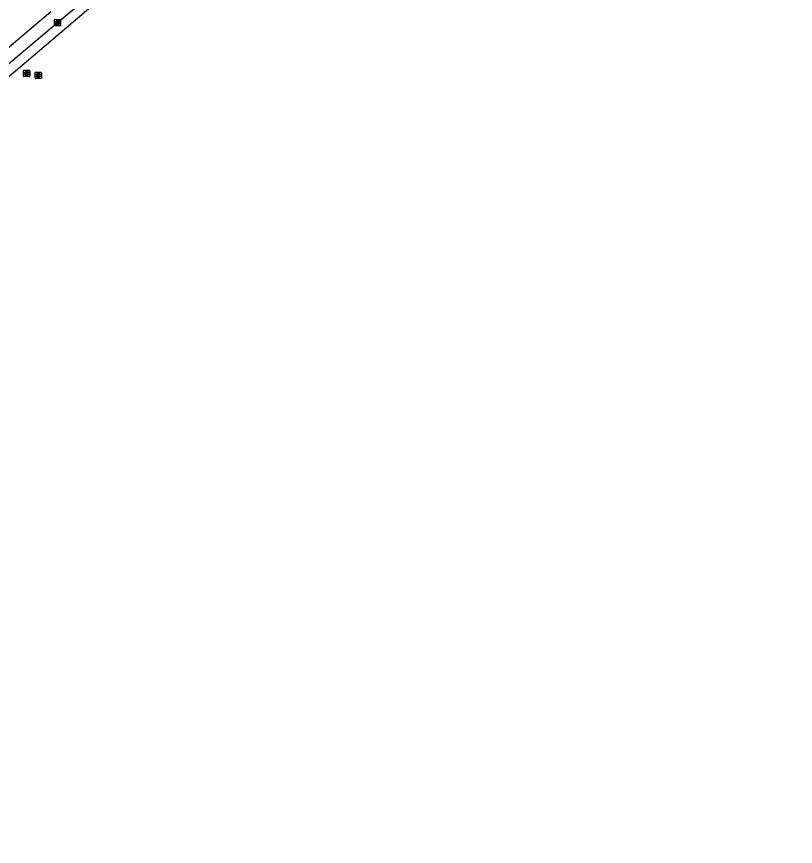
# Model space of a CAD drawing. Extents: x 161772 to 163123, y 383092 to 383917.
# Drawn here: x 162309.7 to 162435.2, y 383098.6 to 383232.3 of the extents above; entities that cross this region are included whole.
import ezdxf

# ---------------------------------------------------------------- set-up
doc = ezdxf.new("R2010")
doc.units = 0
for name, color, linetype in [('IMGEO_Kolk', 7, 'Continuous'), ('IMGEO_Rijbaan_lokaal_gesloten', 7, 'Continuous'), ('IMGEO_Rioolput', 7, 'Continuous'), ('IMGEO_Voetpad_open', 7, 'Continuous')]:
    doc.layers.add(name, color=color, linetype=linetype)

msp = doc.modelspace()

# ---------------------------------------------------------------- linework, layer by layer
at = {"layer": 'IMGEO_Kolk'}
for p, q in [((162315.76, 383230.92), (162315.76, 383231.77)), ((162315.84, 383231.84), (162316.69, 383231.84)), ((162316.25, 383231.62), (162316.28, 383231.62)), ((162316.27, 383231.06), (162316.25, 383231.06)), ((162316.76, 383231.77), (162316.76, 383230.92)), ((162316.69, 383230.84), (162315.84, 383230.84))]:
    msp.add_line(p, q, dxfattribs=at)
for points in [[(162315.76, 383230.92), (162315.76, 383231.77)], [(162315.84, 383231.84), (162316.69, 383231.84)], [(162316.08, 383231.54), (162316.21, 383231.54), (162316.21, 383231.39), (162316.34, 383231.54), (162316.5, 383231.54), (162316.36, 383231.39), (162316.51, 383231.14), (162316.36, 383231.14), (162316.27, 383231.31), (162316.21, 383231.24), (162316.21, 383231.14), (162316.08, 383231.14), (162316.08, 383231.54)], [(162316.76, 383231.77), (162316.76, 383230.92)], [(162316.69, 383230.84), (162315.84, 383230.84)]]:
    msp.add_lwpolyline(points, dxfattribs=at)
for centre, start, end in [((162315.84, 383231.77), 91.552, 178.448), ((162315.84, 383231.77), 91.552, 178.448), ((162315.84, 383230.92), 181.552, 268.448), ((162315.84, 383230.92), 181.552, 268.448), ((162316.69, 383231.77), 1.552, 88.448), ((162316.69, 383231.77), 1.552, 88.448), ((162316.69, 383230.92), 271.552, 358.448), ((162316.69, 383230.92), 271.552, 358.448)]:
    msp.add_arc(centre, 0.0765, start, end, dxfattribs=at)
for centre, major_axis, ratio, start_param, end_param in [((162316.25, 383231.34), (-0.387, 0.002), 0.722429, 4.712389, 7.853982), ((162316.27, 383231.34), (-0.39, 0.002), 0.717154, 1.570796, 4.712389)]:
    msp.add_ellipse(centre, major_axis=major_axis, ratio=ratio, start_param=start_param, end_param=end_param, dxfattribs=at)
at = {"layer": 'IMGEO_Rijbaan_lokaal_gesloten'}
for points in [[(162501.18, 383386.6), (162499.83, 383385.46), (162477.13, 383365.98), (162459.04, 383350.65), (162175.23, 383109.46), (162171.61, 383105.25), (162169.36, 383100.91), (162168.71, 383099.07), (162168.6, 383098.59)], [(162276.77, 383198.05), (162277.02, 383198.26), (162285.93, 383205.77), (162293.94, 383212.53), (162301.93, 383219.27), (162309.08, 383225.29), (162316.26, 383231.34), (162319.05, 383233.68)]]:
    msp.add_lwpolyline(points, dxfattribs=at)
at = {"layer": 'IMGEO_Rioolput'}
for p, q in [((162310.77, 383222.74), (162310.77, 383223.59)), ((162310.84, 383223.67), (162311.7, 383223.67)), ((162311.28, 383222.89), (162311.25, 383222.89)), ((162311.26, 383223.45), (162311.28, 383223.45)), ((162311.77, 383223.59), (162311.77, 383222.74)), ((162312.65, 383222.42), (162312.65, 383223.27)), ((162312.72, 383223.34), (162313.58, 383223.34)), ((162313.14, 383223.12), (162313.16, 383223.12)), ((162313.65, 383223.27), (162313.65, 383222.42)), ((162311.7, 383222.67), (162310.84, 383222.67)), ((162313.58, 383222.34), (162312.72, 383222.34)), ((162313.16, 383222.56), (162313.13, 383222.56))]:
    msp.add_line(p, q, dxfattribs=at)
for points in [[(162310.77, 383222.74), (162310.77, 383223.59)], [(162310.84, 383223.67), (162311.7, 383223.67)], [(162311.36, 383223.36), (162311.1, 383223.37), (162311.1, 383222.97)], [(162311.1, 383222.97), (162311.23, 383222.97), (162311.23, 383223.13), (162311.24, 383223.13)], [(162311.28, 383223.29), (162311.23, 383223.29), (162311.23, 383223.2)], [(162311.23, 383223.2), (162311.28, 383223.2)], [(162311.29, 383223.1), (162311.36, 383222.97), (162311.5, 383222.97), (162311.43, 383223.09)], [(162311.77, 383223.59), (162311.77, 383222.74)], [(162312.65, 383222.42), (162312.65, 383223.27)], [(162312.72, 383223.34), (162313.58, 383223.34)], [(162313.24, 383223.04), (162312.99, 383223.04), (162312.99, 383222.64)], [(162313.16, 383222.96), (162313.11, 383222.96), (162313.11, 383222.88)], [(162313.11, 383222.88), (162313.16, 383222.88)], [(162313.65, 383223.27), (162313.65, 383222.42)], [(162311.7, 383222.67), (162310.84, 383222.67)], [(162313.58, 383222.34), (162312.72, 383222.34)], [(162312.99, 383222.64), (162313.11, 383222.64), (162313.11, 383222.81), (162313.12, 383222.81)], [(162313.17, 383222.78), (162313.24, 383222.64), (162313.38, 383222.64), (162313.31, 383222.77)]]:
    msp.add_lwpolyline(points, dxfattribs=at)
for centre, radius, start, end in [((162310.84, 383223.59), 0.0765, 91.552, 178.448), ((162310.84, 383223.59), 0.0765, 91.552, 178.448), ((162311.24, 383223.08), 0.0533, 26.0293, 88.6989), ((162311.29, 383223.19), 0.0964, 77.0061, 93.1865), ((162311.27, 383223.39), 0.19, 274.7715, 282.9687), ((162311.3, 383223.25), 0.0378, 276.6634, 79.6772), ((162311.36, 383223.25), 0.109, 350.3612, 89.416), ((162311.35, 383223.25), 0.112, 277.5842, 350.9817), ((162311.34, 383223.04), 0.108, 29.5134, 73.7905), ((162311.69, 383223.59), 0.0765, 1.552, 88.448), ((162311.69, 383223.59), 0.0765, 1.552, 88.448), ((162312.73, 383223.27), 0.0765, 91.552, 178.448), ((162312.73, 383223.27), 0.0765, 91.552, 178.448), ((162313.17, 383222.87), 0.0964, 77.0061, 93.1865), ((162313.15, 383223.07), 0.19, 274.7715, 282.9687), ((162313.18, 383222.92), 0.0378, 276.6634, 79.6772), ((162313.24, 383222.93), 0.109, 350.3612, 89.416), ((162313.24, 383222.93), 0.112, 277.5842, 350.9817), ((162313.57, 383223.27), 0.0765, 1.552, 88.448), ((162313.57, 383223.27), 0.0765, 1.552, 88.448), ((162310.84, 383222.74), 0.0765, 181.552, 268.448), ((162310.84, 383222.74), 0.0765, 181.552, 268.448), ((162311.69, 383222.74), 0.0765, 271.552, 358.448), ((162311.69, 383222.74), 0.0765, 271.552, 358.448), ((162312.73, 383222.42), 0.0765, 181.552, 268.448), ((162312.73, 383222.42), 0.0765, 181.552, 268.448), ((162313.12, 383222.75), 0.0533, 26.0293, 88.6989), ((162313.22, 383222.72), 0.108, 29.5134, 73.7905), ((162313.57, 383222.42), 0.0765, 271.552, 358.448), ((162313.57, 383222.42), 0.0765, 271.552, 358.448)]:
    msp.add_arc(centre, radius, start, end, dxfattribs=at)
for centre, major_axis, ratio, start_param, end_param in [((162311.26, 383223.17), (-0.387, 0.002), 0.722429, 4.712389, 7.853982), ((162311.28, 383223.17), (-0.39, 0.002), 0.717154, 1.570796, 4.712389), ((162313.14, 383222.84), (-0.387, 0.002), 0.722429, 4.712389, 7.853982), ((162313.16, 383222.84), (-0.39, 0.002), 0.717154, 1.570796, 4.712389)]:
    msp.add_ellipse(centre, major_axis=major_axis, ratio=ratio, start_param=start_param, end_param=end_param, dxfattribs=at)
at = {"layer": 'IMGEO_Voetpad_open'}
msp.add_lwpolyline([(162315.19, 383233.06), (162305.21, 383224.66)], dxfattribs=at)

doc.saveas('drawing.dxf')
